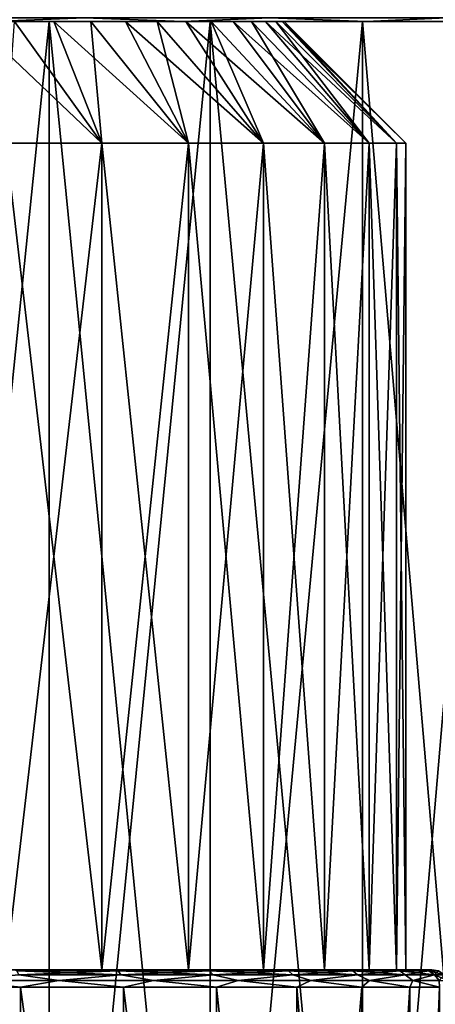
# Model space of a CAD drawing. Header units: metres. Extents: x -109 to 109, y -63 to 140.
# Tile 335 of 480: x -74 to -69, y 118 to 129. Entities that reach past the tile are written whole.
import ezdxf

# ---------------------------------------------------------------- set-up
doc = ezdxf.new("R2010")
doc.units = ezdxf.units.M
doc.layers.add('solid_502308_SW0001', color=7, linetype='CONTINUOUS')

msp = doc.modelspace()

# ---------------------------------------------------------------- linework, layer by layer
at = {"layer": 'solid_502308_SW0001'}
for points in [[(-85.015579, 129.300003, -13.246556), (-83.043312, 129.300003, -14.323803), (-67.984497, 129.300003, -13.24661)], [(-75.528427, 129.300003, -12.963641), (-85.015579, 129.300003, -13.246556), (-67.984497, 129.300003, -13.24661)], [(-69.956688, 129.300003, 14.323803), (-83.043221, 129.300003, 14.323844), (-85.015503, 129.300003, 13.24661)], [(-67.984421, 129.300003, 13.246556), (-69.956688, 129.300003, 14.323803), (-85.015503, 129.300003, 13.24661)], [(-77.471573, 129.300003, 12.963641), (-67.984421, 129.300003, 13.246556), (-85.015503, 129.300003, 13.24661)], [(-83.043312, 129.300003, -14.323803), (-69.956779, 129.300003, -14.323844), (-67.984497, 129.300003, -13.24661)], [(-83.043312, 129.300003, -14.323803), (-80.93779, 129.300003, -15.109344), (-69.956779, 129.300003, -14.323844)], [(-72.06221, 129.300003, 15.109344), (-80.937698, 129.300003, 15.109372), (-83.043221, 129.300003, 14.323844)], [(-69.956688, 129.300003, 14.323803), (-72.06221, 129.300003, 15.109344), (-83.043221, 129.300003, 14.323844)], [(-82.099998, 129.300003), (-70.900002, 129.300003), (-70.923897, 129.300003, 0.516787)], [(-82.076103, 129.300003, -0.516787), (-70.900002, 129.300003), (-82.099998, 129.300003)], [(-82.099998, 129.300003), (-70.923897, 129.300003, 0.516787), (-82.076103, 129.300003, 0.516787)], [(-70.923897, 129.300003, -0.516787), (-70.900002, 129.300003), (-82.076103, 129.300003, -0.516787)], [(-82.076103, 129.300003, 0.516787), (-70.923897, 129.300003, 0.516787), (-70.995369, 129.300003, 1.029086)], [(-82.076103, 129.300003, 0.516787), (-70.995369, 129.300003, 1.029086), (-82.004631, 129.300003, 1.029086)], [(-70.923897, 129.300003, -0.516787), (-82.076103, 129.300003, -0.516787), (-82.004631, 129.300003, -1.029086)], [(-82.004631, 129.300003, 1.029086), (-70.995369, 129.300003, 1.029086), (-71.113808, 129.300003, 1.532596)], [(-82.004631, 129.300003, 1.029086), (-71.113808, 129.300003, 1.532596), (-81.886192, 129.300003, 1.532596)], [(-70.995369, 129.300003, -1.029086), (-82.004631, 129.300003, -1.029086), (-81.886192, 129.300003, -1.532596)], [(-70.923897, 129.300003, -0.516787), (-82.004631, 129.300003, -1.029086), (-70.995369, 129.300003, -1.029086)], [(-81.886192, 129.300003, 1.532596), (-71.113808, 129.300003, 1.532596), (-71.278191, 129.300003, 2.02301)], [(-81.886192, 129.300003, 1.532596), (-71.278191, 129.300003, 2.02301), (-81.721809, 129.300003, 2.02301)], [(-71.113808, 129.300003, -1.532596), (-81.886192, 129.300003, -1.532596), (-81.721809, 129.300003, -2.02301)], [(-70.995369, 129.300003, -1.029086), (-81.886192, 129.300003, -1.532596), (-71.113808, 129.300003, -1.532596)], [(-81.721809, 129.300003, 2.02301), (-71.278191, 129.300003, 2.02301), (-71.487114, 129.300003, 2.496154)], [(-81.721809, 129.300003, 2.02301), (-71.487114, 129.300003, 2.496154), (-81.512886, 129.300003, 2.496154)], [(-71.278191, 129.300003, -2.02301), (-81.721809, 129.300003, -2.02301), (-81.512886, 129.300003, -2.496154)], [(-71.113808, 129.300003, -1.532596), (-81.721809, 129.300003, -2.02301), (-71.278191, 129.300003, -2.02301)], [(-81.512886, 129.300003, 2.496154), (-71.487114, 129.300003, 2.496154), (-71.738785, 129.300003, 2.948001)], [(-81.512886, 129.300003, 2.496154), (-71.738785, 129.300003, 2.948001), (-81.261215, 129.300003, 2.948001)], [(-71.487114, 129.300003, -2.496154), (-81.512886, 129.300003, -2.496154), (-81.261215, 129.300003, -2.948001)], [(-71.278191, 129.300003, -2.02301), (-81.512886, 129.300003, -2.496154), (-71.487114, 129.300003, -2.496154)], [(-81.261215, 129.300003, 2.948001), (-71.738785, 129.300003, 2.948001), (-72.031082, 129.300003, 3.374703)], [(-81.261215, 129.300003, 2.948001), (-72.031082, 129.300003, 3.374703), (-80.968918, 129.300003, 3.374703)], [(-71.738785, 129.300003, -2.948001), (-81.261215, 129.300003, -2.948001), (-80.968918, 129.300003, -3.374703)], [(-71.487114, 129.300003, -2.496154), (-81.261215, 129.300003, -2.948001), (-71.738785, 129.300003, -2.948001)], [(-80.968918, 129.300003, 3.374703), (-72.031082, 129.300003, 3.374703), (-72.361504, 129.300003, 3.772628)], [(-80.968918, 129.300003, 3.374703), (-72.361504, 129.300003, 3.772628), (-80.638496, 129.300003, 3.772628)], [(-72.031082, 129.300003, -3.374703), (-80.968918, 129.300003, -3.374703), (-80.638496, 129.300003, -3.772628)], [(-71.738785, 129.300003, -2.948001), (-80.968918, 129.300003, -3.374703), (-72.031082, 129.300003, -3.374703)], [(-80.93779, 129.300003, -15.109344), (-72.062302, 129.300003, -15.109372), (-69.956779, 129.300003, -14.323844)], [(-80.93779, 129.300003, -15.109344), (-78.741829, 129.300003, -15.587196), (-72.062302, 129.300003, -15.109372)], [(-72.06221, 129.300003, 15.109344), (-74.258171, 129.300003, 15.587196), (-80.937698, 129.300003, 15.109372)], [(-80.638496, 129.300003, 3.772628), (-72.361504, 129.300003, 3.772628), (-72.727242, 129.300003, 4.138382)], [(-80.638496, 129.300003, 3.772628), (-72.727242, 129.300003, 4.138382), (-80.272758, 129.300003, 4.138382)], [(-72.361504, 129.300003, -3.772628), (-80.638496, 129.300003, -3.772628), (-80.272758, 129.300003, -4.138382)], [(-72.031082, 129.300003, -3.374703), (-80.638496, 129.300003, -3.772628), (-72.361504, 129.300003, -3.772628)], [(-80.272758, 129.300003, 4.138382), (-72.727242, 129.300003, 4.138382), (-73.125183, 129.300003, 4.468848)], [(-80.272758, 129.300003, 4.138382), (-73.125183, 129.300003, 4.468848), (-79.874817, 129.300003, 4.468848)], [(-72.727242, 129.300003, -4.138382), (-80.272758, 129.300003, -4.138382), (-79.874817, 129.300003, -4.468848)], [(-72.361504, 129.300003, -3.772628), (-80.272758, 129.300003, -4.138382), (-72.727242, 129.300003, -4.138382)], [(-79.874817, 129.300003, 4.468848), (-73.125183, 129.300003, 4.468848), (-73.551956, 129.300003, 4.761202)], [(-79.874817, 129.300003, 4.468848), (-73.551956, 129.300003, 4.761202), (-79.448044, 129.300003, 4.761202)], [(-73.125183, 129.300003, -4.468848), (-79.874817, 129.300003, -4.468848), (-79.448044, 129.300003, -4.761202)], [(-72.727242, 129.300003, -4.138382), (-79.874817, 129.300003, -4.468848), (-73.125183, 129.300003, -4.468848)], [(-79.448044, 129.300003, 4.761202), (-73.551956, 129.300003, 4.761202), (-74.003906, 129.300003, 5.012935)], [(-73.551956, 129.300003, -4.761202), (-79.448044, 129.300003, -4.761202), (-78.996094, 129.300003, -5.012935)], [(-73.125183, 129.300003, -4.468848), (-79.448044, 129.300003, -4.761202), (-73.551956, 129.300003, -4.761202)], [(-73.551956, 129.300003, -4.761202), (-78.996094, 129.300003, -5.012935), (-74.003906, 129.300003, -5.012935)], [(-78.741829, 129.300003, -15.587196), (-74.258263, 129.300003, -15.587211), (-72.062302, 129.300003, -15.109372)], [(-77.471573, 129.300003, 12.963641), (-75.528427, 129.300003, 12.963641), (-67.984421, 129.300003, 13.246556)], [(-73.607124, 129.300003, -12.674029), (-73.607231, 110.5, -12.674064), (-75.528511, 110.5, -12.96365)], [(-73.607124, 129.300003, -12.674029), (-75.528511, 110.5, -12.96365), (-75.528427, 129.300003, -12.963641)], [(-75.528427, 129.300003, 12.963641), (-75.528511, 110.5, 12.96365), (-73.607231, 110.5, 12.674064)], [(-75.528427, 129.300003, 12.963641), (-73.607231, 110.5, 12.674064), (-73.607124, 129.300003, 12.674029)], [(-75.528427, 129.300003, -12.963641), (-67.984497, 129.300003, -13.24661), (-66.185516, 129.300003, -11.899501)], [(-73.607124, 129.300003, -12.674029), (-75.528427, 129.300003, -12.963641), (-66.185516, 129.300003, -11.899501)], [(-75.528427, 129.300003, 12.963641), (-73.607124, 129.300003, 12.674029), (-67.984421, 129.300003, 13.246556)], [(-75.392166, 129.342545, -16.195963), (-73.197136, 129.342545, -15.894262), (-74.258263, 129.300003, -15.587211)], [(-73.197136, 129.342545, 15.894262), (-75.392166, 129.342545, 16.195963), (-74.258171, 129.300003, 15.587196)], [(-74.477127, 129.300003, -5.221872), (-74.105713, 127.900002, -6.577796), (-72.999855, 127.900002, -6.062096)], [(-74.003906, 129.300003, -5.012935), (-74.477127, 129.300003, -5.221872), (-72.999855, 127.900002, -6.062096)], [(-73.197136, 129.342545, -15.894262), (-72.062302, 129.300003, -15.109372), (-74.258263, 129.300003, -15.587211)], [(-73.197136, 129.342545, 15.894262), (-74.258171, 129.300003, 15.587196), (-72.06221, 129.300003, 15.109344)], [(-74.003906, 129.300003, 5.012935), (-72.999855, 127.900002, 6.062096), (-74.105713, 127.900002, 6.577796)], [(-74.003906, 129.300003, 5.012935), (-73.551956, 129.300003, 4.761202), (-72.999855, 127.900002, 6.062096)], [(-73.551956, 129.300003, -4.761202), (-74.003906, 129.300003, -5.012935), (-72.999855, 127.900002, -6.062096)], [(-71.750557, 129.300003, -12.10134), (-71.750572, 110.5, -12.101361), (-73.607231, 110.5, -12.674064)], [(-71.750557, 129.300003, -12.10134), (-73.607231, 110.5, -12.674064), (-73.607124, 129.300003, -12.674029)], [(-73.607124, 129.300003, 12.674029), (-73.607231, 110.5, 12.674064), (-71.750572, 110.5, 12.101361)], [(-73.607124, 129.300003, 12.674029), (-71.750572, 110.5, 12.101361), (-71.750557, 129.300003, 12.10134)], [(-71.750557, 129.300003, -12.10134), (-73.607124, 129.300003, -12.674029), (-66.185516, 129.300003, -11.899501)], [(-73.607124, 129.300003, 12.674029), (-71.750557, 129.300003, 12.10134), (-67.984421, 129.300003, 13.246556)], [(-73.551956, 129.300003, 4.761202), (-73.125183, 129.300003, 4.468848), (-72.999855, 127.900002, 6.062096)], [(-73.551956, 129.300003, -4.761202), (-72.999855, 127.900002, -6.062096), (-72.000397, 127.900002, -5.362238)], [(-73.125183, 129.300003, -4.468848), (-73.551956, 129.300003, -4.761202), (-72.000397, 127.900002, -5.362238)], [(-73.197136, 129.342545, -15.894262), (-71.063629, 129.342545, -15.296482), (-72.062302, 129.300003, -15.109372)], [(-71.063629, 129.342545, 15.296482), (-73.197136, 129.342545, 15.894262), (-72.06221, 129.300003, 15.109344)], [(-73.125183, 129.300003, 4.468848), (-72.000397, 127.900002, 5.362238), (-72.999855, 127.900002, 6.062096)], [(-73.125183, 129.300003, 4.468848), (-72.727242, 129.300003, 4.138382), (-72.000397, 127.900002, 5.362238)], [(-72.727242, 129.300003, -4.138382), (-73.125183, 129.300003, -4.468848), (-72.000397, 127.900002, -5.362238)], [(-72.727242, 129.300003, 4.138382), (-72.361504, 129.300003, 3.772628), (-72.000397, 127.900002, 5.362238)], [(-72.727242, 129.300003, -4.138382), (-72.000397, 127.900002, -5.362238), (-71.137665, 127.900002, -4.499487)], [(-72.361504, 129.300003, -3.772628), (-72.727242, 129.300003, -4.138382), (-71.137665, 127.900002, -4.499487)], [(-72.361504, 129.300003, 3.772628), (-71.137665, 127.900002, 4.499487), (-72.000397, 127.900002, 5.362238)], [(-72.361504, 129.300003, 3.772628), (-72.031082, 129.300003, 3.374703), (-71.137665, 127.900002, 4.499487)], [(-72.031082, 129.300003, -3.374703), (-72.361504, 129.300003, -3.772628), (-71.137665, 127.900002, -4.499487)], [(-71.063629, 129.342545, -15.296482), (-69.956779, 129.300003, -14.323844), (-72.062302, 129.300003, -15.109372)], [(-71.063629, 129.342545, 15.296482), (-72.06221, 129.300003, 15.109344), (-69.956688, 129.300003, 14.323803)], [(-72.031082, 129.300003, 3.374703), (-71.738785, 129.300003, 2.948001), (-71.137665, 127.900002, 4.499487)], [(-72.031082, 129.300003, -3.374703), (-71.137665, 127.900002, -4.499487), (-70.437843, 127.900002, -3.500033)], [(-71.738785, 129.300003, -2.948001), (-72.031082, 129.300003, -3.374703), (-70.437843, 127.900002, -3.500033)], [(-70.000084, 129.300003, -11.258366), (-70.000008, 110.5, -11.258335), (-71.750572, 110.5, -12.101361)], [(-70.000084, 129.300003, -11.258366), (-71.750572, 110.5, -12.101361), (-71.750557, 129.300003, -12.10134)], [(-71.750557, 129.300003, 12.10134), (-71.750572, 110.5, 12.101361), (-70.000008, 110.5, 11.258335)], [(-71.750557, 129.300003, 12.10134), (-70.000008, 110.5, 11.258335), (-70.000084, 129.300003, 11.258366)], [(-70.000084, 129.300003, -11.258366), (-71.750557, 129.300003, -12.10134), (-66.185516, 129.300003, -11.899501)], [(-71.750557, 129.300003, 12.10134), (-66.185448, 129.300003, 11.899437), (-67.984421, 129.300003, 13.246556)], [(-71.750557, 129.300003, 12.10134), (-70.000084, 129.300003, 11.258366), (-66.185448, 129.300003, 11.899437)], [(-71.738785, 129.300003, 2.948001), (-70.437843, 127.900002, 3.500033), (-71.137665, 127.900002, 4.499487)], [(-71.738785, 129.300003, 2.948001), (-71.487114, 129.300003, 2.496154), (-70.437843, 127.900002, 3.500033)], [(-71.487114, 129.300003, -2.496154), (-71.738785, 129.300003, -2.948001), (-70.437843, 127.900002, -3.500033)], [(-71.487114, 129.300003, 2.496154), (-71.278191, 129.300003, 2.02301), (-70.437843, 127.900002, 3.500033)], [(-71.487114, 129.300003, -2.496154), (-70.437843, 127.900002, -3.500033), (-69.92218, 127.900002, -2.39421)], [(-71.278191, 129.300003, -2.02301), (-71.487114, 129.300003, -2.496154), (-69.92218, 127.900002, -2.39421)], [(-71.278191, 129.300003, 2.02301), (-69.92218, 127.900002, 2.39421), (-70.437843, 127.900002, 3.500033)], [(-71.278191, 129.300003, 2.02301), (-71.113808, 129.300003, 1.532596), (-69.92218, 127.900002, 2.39421)], [(-71.113808, 129.300003, -1.532596), (-71.278191, 129.300003, -2.02301), (-69.92218, 127.900002, -2.39421)], [(-71.113808, 129.300003, 1.532596), (-70.995369, 129.300003, 1.029086), (-69.92218, 127.900002, 2.39421)], [(-71.113808, 129.300003, -1.532596), (-69.92218, 127.900002, -2.39421), (-69.606354, 127.900002, -1.215594)], [(-70.995369, 129.300003, -1.029086), (-71.113808, 129.300003, -1.532596), (-69.606354, 127.900002, -1.215594)], [(-71.063629, 129.342545, -15.296482), (-69.031395, 129.342545, -14.413757), (-69.956779, 129.300003, -14.323844)], [(-69.031395, 129.342545, 14.413757), (-71.063629, 129.342545, 15.296482), (-69.956688, 129.300003, 14.323803)], [(-70.995369, 129.300003, 1.029086), (-69.606354, 127.900002, 1.215594), (-69.92218, 127.900002, 2.39421)], [(-70.995369, 129.300003, 1.029086), (-70.923897, 129.300003, 0.516787), (-69.606354, 127.900002, 1.215594)], [(-70.923897, 129.300003, -0.516787), (-70.995369, 129.300003, -1.029086), (-69.606354, 127.900002, -1.215594)], [(-70.923897, 129.300003, -0.516787), (-69.606354, 127.900002, -1.215594), (-69.5, 127.900002)], [(-70.923897, 129.300003, -0.516787), (-69.5, 127.900002), (-70.900002, 129.300003)], [(-70.923897, 129.300003, 0.516787), (-70.900002, 129.300003), (-69.606354, 127.900002, 1.215594)], [(-70.900002, 129.300003), (-69.5, 127.900002), (-69.606354, 127.900002, 1.215594)], [(-68.394722, 129.300003, -10.163874), (-70.000008, 110.5, -11.258335), (-70.000084, 129.300003, -11.258366)], [(-70.000084, 129.300003, 11.258366), (-70.000008, 110.5, 11.258335), (-68.394638, 110.5, 10.163816)], [(-70.000084, 129.300003, 11.258366), (-68.394638, 110.5, 10.163816), (-68.394722, 129.300003, 10.163874)], [(-70.000084, 129.300003, -11.258366), (-66.185516, 129.300003, -11.899501), (-64.596573, 129.300003, -10.309952)], [(-68.394722, 129.300003, -10.163874), (-70.000084, 129.300003, -11.258366), (-64.596573, 129.300003, -10.309952)], [(-70.000084, 129.300003, 11.258366), (-64.596512, 129.300003, 10.309878), (-66.185448, 129.300003, 11.899437)], [(-70.000084, 129.300003, 11.258366), (-68.394722, 129.300003, 10.163874), (-64.596512, 129.300003, 10.309878)], [(-68.394722, 129.300003, -10.163874), (-68.394638, 110.5, -10.163816), (-70.000008, 110.5, -11.258335)], [(-69.031395, 129.342545, -14.413757), (-67.984497, 129.300003, -13.24661), (-69.956779, 129.300003, -14.323844)], [(-69.031395, 129.342545, 14.413757), (-69.956688, 129.300003, 14.323803), (-67.984421, 129.300003, 13.246556)], [(-74.105797, 118.400002, 6.577829), (-74.105713, 127.900002, 6.577796), (-72.999855, 127.900002, 6.062096)], [(-72.999855, 118.400002, 6.062096), (-74.105797, 118.400002, 6.577829), (-72.999855, 127.900002, 6.062096)], [(-74.105713, 127.900002, -6.577796), (-74.105797, 118.400002, -6.577829), (-72.999855, 118.400002, -6.062096)], [(-72.999855, 127.900002, -6.062096), (-74.105713, 127.900002, -6.577796), (-72.999855, 118.400002, -6.062096)], [(-72.999855, 118.400002, 6.062096), (-72.999855, 127.900002, 6.062096), (-72.000397, 127.900002, 5.362238)], [(-72.000336, 118.400002, 5.362171), (-72.999855, 118.400002, 6.062096), (-72.000397, 127.900002, 5.362238)], [(-72.999855, 127.900002, -6.062096), (-72.999855, 118.400002, -6.062096), (-72.000336, 118.400002, -5.362171)], [(-72.000397, 127.900002, -5.362238), (-72.999855, 127.900002, -6.062096), (-72.000336, 118.400002, -5.362171)], [(-72.000336, 118.400002, 5.362171), (-72.000397, 127.900002, 5.362238), (-71.137665, 127.900002, 4.499487)], [(-72.000397, 127.900002, -5.362238), (-72.000336, 118.400002, -5.362171), (-71.137634, 118.400002, -4.499418)], [(-71.137665, 127.900002, -4.499487), (-72.000397, 127.900002, -5.362238), (-71.137634, 118.400002, -4.499418)], [(-71.137634, 118.400002, 4.499418), (-72.000336, 118.400002, 5.362171), (-71.137665, 127.900002, 4.499487)], [(-71.137634, 118.400002, 4.499418), (-71.137665, 127.900002, 4.499487), (-70.437843, 127.900002, 3.500033)], [(-71.137665, 127.900002, -4.499487), (-71.137634, 118.400002, -4.499418), (-70.437859, 118.400002, -3.500022)], [(-70.437843, 127.900002, -3.500033), (-71.137665, 127.900002, -4.499487), (-70.437859, 118.400002, -3.500022)], [(-70.437859, 118.400002, 3.500022), (-71.137634, 118.400002, 4.499418), (-70.437843, 127.900002, 3.500033)], [(-70.437859, 118.400002, 3.500022), (-70.437843, 127.900002, 3.500033), (-69.92218, 127.900002, 2.39421)], [(-69.922218, 118.400002, 2.394274), (-70.437859, 118.400002, 3.500022), (-69.92218, 127.900002, 2.39421)], [(-70.437843, 127.900002, -3.500033), (-70.437859, 118.400002, -3.500022), (-69.922218, 118.400002, -2.394274)], [(-69.92218, 127.900002, -2.39421), (-70.437843, 127.900002, -3.500033), (-69.922218, 118.400002, -2.394274)], [(-69.922218, 118.400002, 2.394274), (-69.92218, 127.900002, 2.39421), (-69.606354, 127.900002, 1.215594)], [(-69.606377, 118.400002, 1.215685), (-69.922218, 118.400002, 2.394274), (-69.606354, 127.900002, 1.215594)], [(-69.92218, 127.900002, -2.39421), (-69.922218, 118.400002, -2.394274), (-69.606377, 118.400002, -1.215685)], [(-69.606354, 127.900002, -1.215594), (-69.92218, 127.900002, -2.39421), (-69.606377, 118.400002, -1.215685)], [(-69.606377, 118.400002, 1.215685), (-69.606354, 127.900002, 1.215594), (-69.5, 127.900002)], [(-69.5, 118.400002), (-69.606377, 118.400002, 1.215685), (-69.5, 127.900002)], [(-69.606354, 127.900002, -1.215594), (-69.606377, 118.400002, -1.215685), (-69.5, 118.400002)], [(-69.606354, 127.900002, -1.215594), (-69.5, 118.400002), (-69.5, 127.900002)], [(-73.954865, 118.341362, 6.992701), (-73.493378, 118.27639, 6.854413), (-74.662582, 118.27639, 7.255802)], [(-73.954865, 118.341362, -6.992701), (-74.662582, 118.27639, -7.255802), (-73.493378, 118.27639, -6.854413)], [(-72.847839, 118.400002, 6.320739), (-74.105797, 118.400002, 6.577829), (-72.999855, 118.400002, 6.062096)], [(-72.847839, 118.400002, 6.320739), (-74.001785, 118.400002, 6.859216), (-74.105797, 118.400002, 6.577829)], [(-74.105797, 118.400002, -6.577829), (-74.001785, 118.400002, -6.859218), (-72.847847, 118.400002, -6.320741)], [(-72.999855, 118.400002, -6.062096), (-74.105797, 118.400002, -6.577829), (-72.847847, 118.400002, -6.320741)], [(-72.811729, 118.384773, 6.388268), (-74.001785, 118.400002, 6.859216), (-72.847839, 118.400002, 6.320739)], [(-73.977074, 118.384773, 6.931677), (-74.001785, 118.400002, 6.859216), (-72.811729, 118.384773, 6.388268)], [(-72.811729, 118.384773, -6.388268), (-72.847847, 118.400002, -6.320741), (-74.001785, 118.400002, -6.859218)], [(-72.811729, 118.384773, -6.388268), (-74.001785, 118.400002, -6.859218), (-73.977074, 118.384773, -6.931677)], [(-73.977074, 118.384773, 6.931677), (-72.811729, 118.384773, 6.388268), (-73.954865, 118.341362, 6.992701)], [(-73.977074, 118.384773, -6.931677), (-73.954865, 118.341362, -6.992701), (-72.779259, 118.341362, -6.444508)], [(-72.811729, 118.384773, -6.388268), (-73.977074, 118.384773, -6.931677), (-72.779259, 118.341362, -6.444508)], [(-72.811729, 118.384773, 6.388268), (-72.779259, 118.341362, 6.444508), (-73.954865, 118.341362, 6.992701)], [(-73.954865, 118.341362, 6.992701), (-72.779259, 118.341362, 6.444508), (-73.493378, 118.27639, 6.854413)], [(-72.779259, 118.341362, -6.444508), (-73.954865, 118.341362, -6.992701), (-73.493378, 118.27639, -6.854413)], [(-72.779259, 118.341362, 6.444508), (-72.406181, 118.27639, 6.266054), (-73.493378, 118.27639, 6.854413)], [(-72.779259, 118.341362, -6.444508), (-73.493378, 118.27639, -6.854413), (-72.406181, 118.27639, -6.266054)], [(-71.805031, 118.400002, 5.589918), (-72.999855, 118.400002, 6.062096), (-72.000336, 118.400002, 5.362171)], [(-71.805031, 118.400002, 5.589918), (-72.847839, 118.400002, 6.320739), (-72.999855, 118.400002, 6.062096)], [(-72.999855, 118.400002, -6.062096), (-72.847847, 118.400002, -6.320741), (-71.805031, 118.400002, -5.589921)], [(-72.000336, 118.400002, -5.362171), (-72.999855, 118.400002, -6.062096), (-71.805031, 118.400002, -5.589921)], [(-71.758453, 118.384773, -5.650755), (-71.805031, 118.400002, -5.589921), (-72.847847, 118.400002, -6.320741)], [(-71.758453, 118.384773, -5.650755), (-72.847847, 118.400002, -6.320741), (-72.811729, 118.384773, -6.388268)], [(-71.758453, 118.384773, 5.650755), (-72.847839, 118.400002, 6.320739), (-71.805031, 118.400002, 5.589918)], [(-72.811729, 118.384773, 6.388268), (-72.847839, 118.400002, 6.320739), (-71.758453, 118.384773, 5.650755)], [(-72.811729, 118.384773, 6.388268), (-71.758453, 118.384773, 5.650755), (-72.779259, 118.341362, 6.444508)], [(-72.811729, 118.384773, -6.388268), (-72.779259, 118.341362, -6.444508), (-71.716713, 118.341362, -5.700502)], [(-71.758453, 118.384773, -5.650755), (-72.811729, 118.384773, -6.388268), (-71.716713, 118.341362, -5.700502)], [(-71.758453, 118.384773, 5.650755), (-71.716713, 118.341362, 5.700502), (-72.779259, 118.341362, 6.444508)], [(-72.779259, 118.341362, 6.444508), (-71.716713, 118.341362, 5.700502), (-72.406181, 118.27639, 6.266054)], [(-71.716713, 118.341362, -5.700502), (-72.779259, 118.341362, -6.444508), (-72.406181, 118.27639, -6.266054)], [(-71.716713, 118.341362, 5.700502), (-71.430656, 118.27639, 5.506773), (-72.406181, 118.27639, 6.266054)], [(-71.716713, 118.341362, -5.700502), (-72.406181, 118.27639, -6.266054), (-71.430656, 118.27639, -5.506773)], [(-70.905167, 118.400002, 4.689098), (-72.000336, 118.400002, 5.362171), (-71.137634, 118.400002, 4.499418)], [(-70.905167, 118.400002, 4.689098), (-71.805031, 118.400002, 5.589918), (-72.000336, 118.400002, 5.362171)], [(-72.000336, 118.400002, -5.362171), (-71.805031, 118.400002, -5.589921), (-70.905167, 118.400002, -4.689102)], [(-71.137634, 118.400002, -4.499418), (-72.000336, 118.400002, -5.362171), (-70.905167, 118.400002, -4.689102)], [(-70.849243, 118.384773, 4.741546), (-71.805031, 118.400002, 5.589918), (-70.905167, 118.400002, 4.689098)], [(-71.758453, 118.384773, 5.650755), (-71.805031, 118.400002, 5.589918), (-70.849243, 118.384773, 4.741546)], [(-70.849243, 118.384773, -4.741546), (-70.905167, 118.400002, -4.689102), (-71.805031, 118.400002, -5.589921)], [(-70.849243, 118.384773, -4.741546), (-71.805031, 118.400002, -5.589921), (-71.758453, 118.384773, -5.650755)], [(-71.758453, 118.384773, 5.650755), (-70.849243, 118.384773, 4.741546), (-71.716713, 118.341362, 5.700502)], [(-71.758453, 118.384773, -5.650755), (-71.716713, 118.341362, -5.700502), (-70.7995, 118.341362, -4.783289)], [(-70.849243, 118.384773, -4.741546), (-71.758453, 118.384773, -5.650755), (-70.7995, 118.341362, -4.783289)], [(-70.849243, 118.384773, 4.741546), (-70.7995, 118.341362, 4.783289), (-71.716713, 118.341362, 5.700502)], [(-71.716713, 118.341362, 5.700502), (-70.7995, 118.341362, 4.783289), (-71.430656, 118.27639, 5.506773)], [(-70.7995, 118.341362, -4.783289), (-71.716713, 118.341362, -5.700502), (-71.430656, 118.27639, -5.506773)], [(-70.7995, 118.341362, 4.783289), (-70.593414, 118.27639, 4.597281), (-71.430656, 118.27639, 5.506773)], [(-70.7995, 118.341362, -4.783289), (-71.430656, 118.27639, -5.506773), (-70.593414, 118.27639, -4.597281)], [(-70.175499, 118.400002, 3.645622), (-71.137634, 118.400002, 4.499418), (-70.437859, 118.400002, 3.500022)], [(-70.175499, 118.400002, 3.645622), (-70.905167, 118.400002, 4.689098), (-71.137634, 118.400002, 4.499418)], [(-71.137634, 118.400002, -4.499418), (-70.905167, 118.400002, -4.689102), (-70.175507, 118.400002, -3.645626)], [(-70.437859, 118.400002, -3.500022), (-71.137634, 118.400002, -4.499418), (-70.175507, 118.400002, -3.645626)], [(-70.111732, 118.384773, 3.688268), (-70.905167, 118.400002, 4.689098), (-70.175499, 118.400002, 3.645622)], [(-70.849243, 118.384773, 4.741546), (-70.905167, 118.400002, 4.689098), (-70.111732, 118.384773, 3.688268)], [(-70.111732, 118.384773, -3.688268), (-70.175507, 118.400002, -3.645626), (-70.905167, 118.400002, -4.689102)], [(-70.111732, 118.384773, -3.688268), (-70.905167, 118.400002, -4.689102), (-70.849243, 118.384773, -4.741546)], [(-70.849243, 118.384773, 4.741546), (-70.111732, 118.384773, 3.688268), (-70.7995, 118.341362, 4.783289)], [(-70.849243, 118.384773, -4.741546), (-70.7995, 118.341362, -4.783289), (-70.055489, 118.341362, -3.720738)], [(-70.111732, 118.384773, -3.688268), (-70.849243, 118.384773, -4.741546), (-70.055489, 118.341362, -3.720738)], [(-70.111732, 118.384773, 3.688268), (-70.055489, 118.341362, 3.720738), (-70.7995, 118.341362, 4.783289)], [(-70.7995, 118.341362, 4.783289), (-70.055489, 118.341362, 3.720738), (-70.593414, 118.27639, 4.597281)], [(-70.055489, 118.341362, -3.720738), (-70.7995, 118.341362, -4.783289), (-70.593414, 118.27639, -4.597281)], [(-70.055489, 118.341362, 3.720738), (-69.917282, 118.27639, 3.562388), (-70.593414, 118.27639, 4.597281)], [(-70.055489, 118.341362, -3.720738), (-70.593414, 118.27639, -4.597281), (-69.917282, 118.27639, -3.562388)], [(-69.638405, 118.400002, 2.491638), (-70.437859, 118.400002, 3.500022), (-69.922218, 118.400002, 2.394274)], [(-69.638405, 118.400002, 2.491638), (-70.175499, 118.400002, 3.645622), (-70.437859, 118.400002, 3.500022)], [(-70.437859, 118.400002, -3.500022), (-70.175507, 118.400002, -3.645626), (-69.638412, 118.400002, -2.491644)], [(-69.922218, 118.400002, -2.394274), (-70.437859, 118.400002, -3.500022), (-69.638412, 118.400002, -2.491644)], [(-69.568321, 118.384773, -2.522924), (-69.638412, 118.400002, -2.491644), (-70.175507, 118.400002, -3.645626)], [(-69.568321, 118.384773, -2.522924), (-70.175507, 118.400002, -3.645626), (-70.111732, 118.384773, -3.688268)], [(-69.568321, 118.384773, 2.522924), (-70.175499, 118.400002, 3.645622), (-69.638405, 118.400002, 2.491638)], [(-70.111732, 118.384773, 3.688268), (-70.175499, 118.400002, 3.645622), (-69.568321, 118.384773, 2.522924)], [(-70.111732, 118.384773, 3.688268), (-69.568321, 118.384773, 2.522924), (-70.055489, 118.341362, 3.720738)], [(-70.111732, 118.384773, -3.688268), (-70.055489, 118.341362, -3.720738), (-69.507301, 118.341362, -2.545135)], [(-69.568321, 118.384773, -2.522924), (-70.111732, 118.384773, -3.688268), (-69.507301, 118.341362, -2.545135)], [(-69.568321, 118.384773, 2.522924), (-69.507301, 118.341362, 2.545135), (-70.055489, 118.341362, 3.720738)], [(-70.055489, 118.341362, 3.720738), (-69.507301, 118.341362, 2.545135), (-69.917282, 118.27639, 3.562388)], [(-69.507301, 118.341362, -2.545135), (-70.055489, 118.341362, -3.720738), (-69.917282, 118.27639, -3.562388)], [(-69.309738, 118.400002, 1.260996), (-69.922218, 118.400002, 2.394274), (-69.606377, 118.400002, 1.215685)], [(-69.309738, 118.400002, 1.260996), (-69.638405, 118.400002, 2.491638), (-69.922218, 118.400002, 2.394274)], [(-69.922218, 118.400002, -2.394274), (-69.638412, 118.400002, -2.491644), (-69.309738, 118.400002, -1.261003)], [(-69.606377, 118.400002, -1.215685), (-69.922218, 118.400002, -2.394274), (-69.309738, 118.400002, -1.261003)], [(-69.507301, 118.341362, 2.545135), (-69.420715, 118.27639, 2.430322), (-69.917282, 118.27639, 3.562388)], [(-69.507301, 118.341362, -2.545135), (-69.917282, 118.27639, -3.562388), (-69.420715, 118.27639, -2.430322)], [(-69.235527, 118.384773, -1.280922), (-69.309738, 118.400002, -1.261003), (-69.638412, 118.400002, -2.491644)], [(-69.235527, 118.384773, -1.280922), (-69.638412, 118.400002, -2.491644), (-69.568321, 118.384773, -2.522924)], [(-69.235527, 118.384773, 1.280922), (-69.638405, 118.400002, 2.491638), (-69.309738, 118.400002, 1.260996)], [(-69.568321, 118.384773, 2.522924), (-69.638405, 118.400002, 2.491638), (-69.235527, 118.384773, 1.280922)], [(-69.309738, 118.400002, 1.260996), (-69.606377, 118.400002, 1.215685), (-69.5, 118.400002)], [(-69.606377, 118.400002, -1.215685), (-69.199997, 118.400002), (-69.5, 118.400002)], [(-69.606377, 118.400002, -1.215685), (-69.309738, 118.400002, -1.261003), (-69.199997, 118.400002)], [(-69.568321, 118.384773, 2.522924), (-69.235527, 118.384773, 1.280922), (-69.507301, 118.341362, 2.545135)], [(-69.568321, 118.384773, -2.522924), (-69.507301, 118.341362, -2.545135), (-69.171577, 118.341362, -1.292199)], [(-69.235527, 118.384773, -1.280922), (-69.568321, 118.384773, -2.522924), (-69.171577, 118.341362, -1.292199)], [(-69.235527, 118.384773, 1.280922), (-69.171577, 118.341362, 1.292199), (-69.507301, 118.341362, 2.545135)], [(-69.507301, 118.341362, 2.545135), (-69.171577, 118.341362, 1.292199), (-69.420715, 118.27639, 2.430322)], [(-69.171577, 118.341362, -1.292199), (-69.507301, 118.341362, -2.545135), (-69.420715, 118.27639, -2.430322)], [(-69.199997, 118.400002), (-69.309738, 118.400002, 1.260996), (-69.5, 118.400002)], [(-69.171577, 118.341362, 1.292199), (-69.117249, 118.27639, 1.231964), (-69.420715, 118.27639, 2.430322)], [(-69.171577, 118.341362, -1.292199), (-69.420715, 118.27639, -2.430322), (-69.117249, 118.27639, -1.231964)], [(-69.235527, 118.384773, 1.280922), (-69.309738, 118.400002, 1.260996), (-69.199997, 118.400002)], [(-69.123466, 118.384773), (-69.199997, 118.400002), (-69.309738, 118.400002, -1.261003)], [(-69.235527, 118.384773, -1.280922), (-69.123466, 118.384773), (-69.309738, 118.400002, -1.261003)], [(-69.235527, 118.384773, 1.280922), (-69.199997, 118.400002), (-69.123466, 118.384773)], [(-69.235527, 118.384773, -1.280922), (-69.058525, 118.341362, 0), (-69.123466, 118.384773)], [(-69.235527, 118.384773, -1.280922), (-69.171577, 118.341362, -1.292199), (-69.058525, 118.341362, 0)], [(-69.235527, 118.384773, 1.280922), (-69.123466, 118.384773), (-69.171577, 118.341362, 1.292199)], [(-69.123466, 118.384773), (-69.058525, 118.341362, 0), (-69.171577, 118.341362, 1.292199)], [(-69.171577, 118.341362, -1.292199), (-69.015167, 118.27639), (-69.058525, 118.341362, 0)], [(-69.171577, 118.341362, -1.292199), (-69.117249, 118.27639, -1.231964), (-69.015167, 118.27639)], [(-69.171577, 118.341362, 1.292199), (-69.058525, 118.341362, 0), (-69.117249, 118.27639, 1.231964)], [(-73.935074, 109.5, 7.047767), (-75.1978, 109.5, 7.386064), (-75.197639, 118.199997, 7.386058)], [(-75.197639, 118.199997, -7.386058), (-75.1978, 109.5, -7.386064), (-73.935074, 109.5, -7.047767)], [(-74.662582, 118.27639, 7.255802), (-73.934853, 118.199997, 7.047695), (-75.197639, 118.199997, 7.386058)], [(-74.662582, 118.27639, -7.255802), (-75.197639, 118.199997, -7.386058), (-73.934853, 118.199997, -7.047695)], [(-73.935074, 109.5, 7.047767), (-75.197639, 118.199997, 7.386058), (-73.934853, 118.199997, 7.047695)], [(-73.934853, 118.199997, -7.047695), (-75.197639, 118.199997, -7.386058), (-73.935074, 109.5, -7.047767)], [(-74.662582, 118.27639, 7.255802), (-73.493378, 118.27639, 6.854413), (-73.934853, 118.199997, 7.047695)], [(-73.493378, 118.27639, -6.854413), (-74.662582, 118.27639, -7.255802), (-73.934853, 118.199997, -7.047695)], [(-72.75013, 109.5, 6.495264), (-73.935074, 109.5, 7.047767), (-73.934853, 118.199997, 7.047695)], [(-73.934853, 118.199997, -7.047695), (-73.935074, 109.5, -7.047767), (-72.75013, 109.5, -6.495264)], [(-73.493378, 118.27639, 6.854413), (-72.75, 118.199997, 6.49519), (-73.934853, 118.199997, 7.047695)], [(-73.493378, 118.27639, -6.854413), (-73.934853, 118.199997, -7.047695), (-72.75, 118.199997, -6.49519)], [(-72.75013, 109.5, 6.495264), (-73.934853, 118.199997, 7.047695), (-72.75, 118.199997, 6.49519)], [(-72.75, 118.199997, -6.49519), (-73.934853, 118.199997, -7.047695), (-72.75013, 109.5, -6.495264)], [(-73.493378, 118.27639, 6.854413), (-72.406181, 118.27639, 6.266054), (-72.75, 118.199997, 6.49519)], [(-72.406181, 118.27639, -6.266054), (-73.493378, 118.27639, -6.854413), (-72.75, 118.199997, -6.49519)], [(-71.679092, 109.5, 5.745335), (-72.75013, 109.5, 6.495264), (-72.75, 118.199997, 6.49519)], [(-72.75, 118.199997, -6.49519), (-72.75013, 109.5, -6.495264), (-71.679092, 109.5, -5.745335)], [(-72.406181, 118.27639, 6.266054), (-71.679092, 118.199997, 5.745333), (-72.75, 118.199997, 6.49519)], [(-72.406181, 118.27639, -6.266054), (-72.75, 118.199997, -6.49519), (-71.679092, 118.199997, -5.745333)], [(-71.679092, 109.5, 5.745335), (-72.75, 118.199997, 6.49519), (-71.679092, 118.199997, 5.745333)], [(-71.679092, 118.199997, -5.745333), (-72.75, 118.199997, -6.49519), (-71.679092, 109.5, -5.745335)], [(-72.406181, 118.27639, 6.266054), (-71.430656, 118.27639, 5.506773), (-71.679092, 118.199997, 5.745333)], [(-71.430656, 118.27639, -5.506773), (-72.406181, 118.27639, -6.266054), (-71.679092, 118.199997, -5.745333)], [(-71.430656, 118.27639, 5.506773), (-70.754669, 118.199997, 4.820907), (-71.679092, 118.199997, 5.745333)], [(-71.430656, 118.27639, -5.506773), (-71.679092, 118.199997, -5.745333), (-70.754669, 118.199997, -4.820907)], [(-70.754639, 109.5, 4.820867), (-71.679092, 118.199997, 5.745333), (-70.754669, 118.199997, 4.820907)], [(-70.754639, 109.5, 4.820867), (-71.679092, 109.5, 5.745335), (-71.679092, 118.199997, 5.745333)], [(-71.679092, 118.199997, -5.745333), (-71.679092, 109.5, -5.745335), (-70.754639, 109.5, -4.820867)], [(-70.754669, 118.199997, -4.820907), (-71.679092, 118.199997, -5.745333), (-70.754639, 109.5, -4.820867)], [(-71.430656, 118.27639, 5.506773), (-70.593414, 118.27639, 4.597281), (-70.754669, 118.199997, 4.820907)], [(-70.593414, 118.27639, -4.597281), (-71.430656, 118.27639, -5.506773), (-70.754669, 118.199997, -4.820907)], [(-70.593414, 118.27639, 4.597281), (-70.004807, 118.199997, 3.75), (-70.754669, 118.199997, 4.820907)], [(-70.593414, 118.27639, -4.597281), (-70.754669, 118.199997, -4.820907), (-70.004807, 118.199997, -3.75)], [(-70.754639, 109.5, 4.820867), (-70.754669, 118.199997, 4.820907), (-70.004807, 118.199997, 3.75)], [(-70.754669, 118.199997, -4.820907), (-70.754639, 109.5, -4.820867), (-70.004799, 109.5, -3.749967)], [(-70.004807, 118.199997, -3.75), (-70.754669, 118.199997, -4.820907), (-70.004799, 109.5, -3.749967)], [(-70.004799, 109.5, 3.749967), (-70.754639, 109.5, 4.820867), (-70.004807, 118.199997, 3.75)], [(-70.593414, 118.27639, 4.597281), (-69.917282, 118.27639, 3.562388), (-70.004807, 118.199997, 3.75)], [(-69.917282, 118.27639, -3.562388), (-70.593414, 118.27639, -4.597281), (-70.004807, 118.199997, -3.75)], [(-69.917282, 118.27639, 3.562388), (-69.452309, 118.199997, 2.565151), (-70.004807, 118.199997, 3.75)], [(-69.917282, 118.27639, -3.562388), (-70.004807, 118.199997, -3.75), (-69.452309, 118.199997, -2.565151)], [(-70.004799, 109.5, 3.749967), (-70.004807, 118.199997, 3.75), (-69.452309, 118.199997, 2.565151)], [(-69.452309, 118.199997, -2.565151), (-70.004807, 118.199997, -3.75), (-70.004799, 109.5, -3.749967)], [(-69.452316, 109.5, 2.565162), (-70.004799, 109.5, 3.749967), (-69.452309, 118.199997, 2.565151)], [(-69.452309, 118.199997, -2.565151), (-70.004799, 109.5, -3.749967), (-69.452316, 109.5, -2.565162)], [(-69.917282, 118.27639, 3.562388), (-69.420715, 118.27639, 2.430322), (-69.452309, 118.199997, 2.565151)], [(-69.420715, 118.27639, -2.430322), (-69.917282, 118.27639, -3.562388), (-69.452309, 118.199997, -2.565151)], [(-69.452316, 109.5, 2.565162), (-69.452309, 118.199997, 2.565151), (-69.113945, 118.199997, 1.302361)], [(-69.113953, 109.5, 1.302408), (-69.452316, 109.5, 2.565162), (-69.113945, 118.199997, 1.302361)], [(-69.113945, 118.199997, -1.302361), (-69.452316, 109.5, -2.565162), (-69.113953, 109.5, -1.302408)], [(-69.113945, 118.199997, -1.302361), (-69.452309, 118.199997, -2.565151), (-69.452316, 109.5, -2.565162)], [(-69.420715, 118.27639, 2.430322), (-69.113945, 118.199997, 1.302361), (-69.452309, 118.199997, 2.565151)], [(-69.420715, 118.27639, -2.430322), (-69.452309, 118.199997, -2.565151), (-69.113945, 118.199997, -1.302361)], [(-69.420715, 118.27639, 2.430322), (-69.117249, 118.27639, 1.231964), (-69.113945, 118.199997, 1.302361)], [(-69.117249, 118.27639, -1.231964), (-69.420715, 118.27639, -2.430322), (-69.113945, 118.199997, -1.302361)]]:
    msp.add_3dface(points, dxfattribs=at)

doc.saveas('drawing.dxf')
